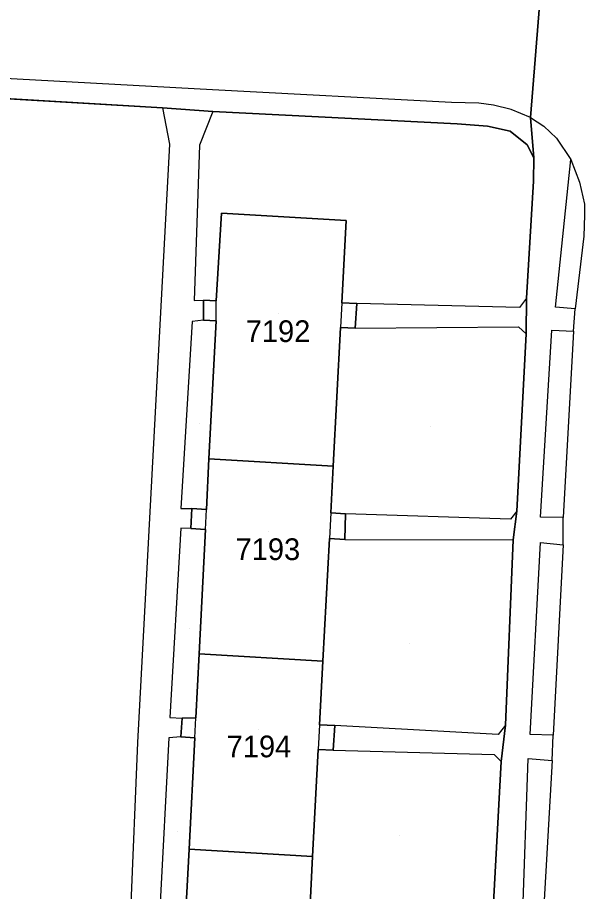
# Model space of a CAD drawing. Extents: x -266199 to -261993, y -1239047 to -1235108.
# Drawn here: x -263572.7 to -263520.5, y -1236545.7 to -1236465.2 of the extents above; entities that cross this region are included whole.
import ezdxf

# ---------------------------------------------------------------- set-up
doc = ezdxf.new("R2010")
doc.units = 0
for name, color, linetype in [('body_kn', 7, 'Continuous'), ('kladpar_druhypozemkov', 7, 'Continuous'), ('kladpar_hranice', 7, 'Continuous'), ('kladpar_parcelnecisla', 7, 'Continuous'), ('kladpar_plochy', 7, 'Continuous'), ('zappar_hrandruhpozemk', 7, 'Continuous')]:
    doc.layers.add(name, color=color, linetype=linetype)

msp = doc.modelspace()

# ---------------------------------------------------------------- linework, layer by layer
at = {"layer": 'body_kn'}
for p, q in [((-263554.7, -1236471.84), (-263554.7, -1236471.84)), ((-263532.7, -1236473.03), (-263532.7, -1236473.03)), ((-263530.18, -1236473.08), (-263530.18, -1236473.08)), ((-263528.83, -1236473.27), (-263528.83, -1236473.27)), ((-263559.32, -1236473.51), (-263559.32, -1236473.51)), ((-263559.32, -1236473.51), (-263559.32, -1236473.51)), ((-263554.68, -1236473.85), (-263554.68, -1236473.85)), ((-263554.68, -1236473.85), (-263554.68, -1236473.85)), ((-263527.21, -1236473.67), (-263527.21, -1236473.67)), ((-263532.17, -1236474.97), (-263532.17, -1236474.97)), ((-263525.44, -1236474.41), (-263525.44, -1236474.41)), ((-263525.44, -1236474.41), (-263525.44, -1236474.41)), ((-263529.4, -1236475.19), (-263529.4, -1236475.19)), ((-263527.31, -1236475.67), (-263527.31, -1236475.67)), ((-263524.21, -1236475.2), (-263524.21, -1236475.2)), ((-263523.05, -1236476.29), (-263523.05, -1236476.29)), ((-263558.68, -1236476.85), (-263558.68, -1236476.85)), ((-263555.89, -1236476.96), (-263555.89, -1236476.96)), ((-263525.75, -1236476.92), (-263525.75, -1236476.92)), ((-263525.13, -1236478.12), (-263525.13, -1236478.12)), ((-263521.73, -1236478.28), (-263521.73, -1236478.28)), ((-263525.16, -1236480.27), (-263525.16, -1236480.27)), ((-263520.93, -1236480.35), (-263520.93, -1236480.35)), ((-263520.46, -1236482.39), (-263520.46, -1236482.39)), ((-263553.87, -1236483.21), (-263553.87, -1236483.21)), ((-263542.4, -1236483.89), (-263542.4, -1236483.89)), ((-263520.47, -1236483.41), (-263520.47, -1236483.41)), ((-263520.51, -1236485.34), (-263520.51, -1236485.34)), ((-263525.8, -1236491.06), (-263525.8, -1236491.06)), ((-263525.8, -1236491.06), (-263525.8, -1236491.06)), ((-263556.4, -1236491.26), (-263556.4, -1236491.26)), ((-263555.53, -1236491.22), (-263555.53, -1236491.22)), ((-263554.36, -1236491.3), (-263554.36, -1236491.3)), ((-263542.8, -1236491.47), (-263542.8, -1236491.47)), ((-263542.8, -1236491.47), (-263542.8, -1236491.47)), ((-263541.41, -1236491.55), (-263541.41, -1236491.55)), ((-263526.45, -1236491.9), (-263526.45, -1236491.9)), ((-263523.13, -1236491.89), (-263523.13, -1236491.89)), ((-263521.31, -1236492.02), (-263521.31, -1236492.02)), ((-263521.31, -1236492.02), (-263521.31, -1236492.02)), ((-263556.59, -1236493.21), (-263556.59, -1236493.21)), ((-263555.54, -1236493.07), (-263555.54, -1236493.07)), ((-263555.54, -1236493.07), (-263555.54, -1236493.07)), ((-263554.38, -1236493.14), (-263554.38, -1236493.14)), ((-263554.38, -1236493.14), (-263554.38, -1236493.14)), ((-263542.92, -1236493.74), (-263542.92, -1236493.74)), ((-263541.57, -1236493.82), (-263541.57, -1236493.82)), ((-263541.57, -1236493.82), (-263541.57, -1236493.82)), ((-263526.53, -1236493.7), (-263526.53, -1236493.7)), ((-263525.84, -1236494.32), (-263525.84, -1236494.32)), ((-263523.46, -1236494), (-263523.46, -1236494)), ((-263521.48, -1236494.09), (-263521.48, -1236494.09)), ((-263521.48, -1236494.09), (-263521.48, -1236494.09)), ((-263555.03, -1236505.86), (-263555.03, -1236505.86)), ((-263555.03, -1236505.86), (-263555.03, -1236505.86)), ((-263543.6, -1236506.54), (-263543.6, -1236506.54)), ((-263543.6, -1236506.54), (-263543.6, -1236506.54)), ((-263557.63, -1236510.42), (-263557.63, -1236510.42)), ((-263556.61, -1236510.44), (-263556.61, -1236510.44)), ((-263555.26, -1236510.51), (-263555.26, -1236510.51)), ((-263543.82, -1236510.84), (-263543.82, -1236510.84)), ((-263543.82, -1236510.84), (-263543.82, -1236510.84)), ((-263542.45, -1236510.92), (-263542.45, -1236510.92)), ((-263526.69, -1236510.66), (-263526.69, -1236510.66)), ((-263526.69, -1236510.66), (-263526.69, -1236510.66)), ((-263524.51, -1236511.23), (-263524.51, -1236511.23)), ((-263522.41, -1236511.25), (-263522.41, -1236511.25)), ((-263522.41, -1236511.25), (-263522.41, -1236511.25)), ((-263527.26, -1236511.42), (-263527.26, -1236511.42)), ((-263557.63, -1236512.23), (-263557.63, -1236512.23)), ((-263556.71, -1236512.27), (-263556.71, -1236512.27)), ((-263556.71, -1236512.27), (-263556.71, -1236512.27)), ((-263555.36, -1236512.35), (-263555.36, -1236512.35)), ((-263555.36, -1236512.35), (-263555.36, -1236512.35)), ((-263543.95, -1236513.19), (-263543.95, -1236513.19)), ((-263542.53, -1236513.27), (-263542.53, -1236513.27)), ((-263542.53, -1236513.27), (-263542.53, -1236513.27)), ((-263527.03, -1236513.3), (-263527.03, -1236513.3)), ((-263524.52, -1236513.57), (-263524.52, -1236513.57)), ((-263522.41, -1236513.79), (-263522.41, -1236513.79)), ((-263522.41, -1236513.79), (-263522.41, -1236513.79)), ((-263555.94, -1236523.83), (-263555.94, -1236523.83)), ((-263555.94, -1236523.83), (-263555.94, -1236523.83)), ((-263544.54, -1236524.51), (-263544.54, -1236524.51)), ((-263544.54, -1236524.51), (-263544.54, -1236524.51)), ((-263558.65, -1236529.69), (-263558.65, -1236529.69)), ((-263557.49, -1236529.76), (-263557.49, -1236529.76)), ((-263556.24, -1236529.73), (-263556.24, -1236529.73)), ((-263544.85, -1236530.35), (-263544.85, -1236530.35)), ((-263544.85, -1236530.35), (-263544.85, -1236530.35)), ((-263543.43, -1236530.43), (-263543.43, -1236530.43)), ((-263527.74, -1236530.38), (-263527.74, -1236530.38)), ((-263527.74, -1236530.38), (-263527.74, -1236530.38)), ((-263528.4, -1236531.25), (-263528.4, -1236531.25)), ((-263525.47, -1236531.25), (-263525.47, -1236531.25)), ((-263525.47, -1236531.25), (-263525.47, -1236531.25)), ((-263523.35, -1236531.31), (-263523.35, -1236531.31)), ((-263561.61, -1236532), (-263561.61, -1236532)), ((-263558.72, -1236531.55), (-263558.72, -1236531.55)), ((-263557.61, -1236531.48), (-263557.61, -1236531.48)), ((-263557.61, -1236531.48), (-263557.61, -1236531.48)), ((-263556.34, -1236531.56), (-263556.34, -1236531.56)), ((-263556.34, -1236531.56), (-263556.34, -1236531.56)), ((-263544.97, -1236532.62), (-263544.97, -1236532.62)), ((-263543.6, -1236532.7), (-263543.6, -1236532.7)), ((-263543.6, -1236532.7), (-263543.6, -1236532.7)), ((-263528.77, -1236533.09), (-263528.77, -1236533.09)), ((-263528.13, -1236533.75), (-263528.13, -1236533.75)), ((-263525.66, -1236533.47), (-263525.66, -1236533.47)), ((-263523.45, -1236533.66), (-263523.45, -1236533.66)), ((-263523.45, -1236533.66), (-263523.45, -1236533.66)), ((-263556.86, -1236541.81), (-263556.86, -1236541.81)), ((-263556.86, -1236541.81), (-263556.86, -1236541.81)), ((-263545.49, -1236542.49), (-263545.49, -1236542.49)), ((-263545.49, -1236542.49), (-263545.49, -1236542.49))]:
    msp.add_line(p, q, dxfattribs=at)
at = {"layer": 'kladpar_druhypozemkov'}
for p, q in [((-263548.62, -1236492.49), (-263548.62, -1236492.49)), ((-263555.94, -1236502.6), (-263555.94, -1236502.6)), ((-263534.6, -1236502.83), (-263534.6, -1236502.83)), ((-263549.54, -1236512.58), (-263549.54, -1236512.58)), ((-263556.83, -1236521.49), (-263556.83, -1236521.49)), ((-263536.6, -1236522.83), (-263536.6, -1236522.83)), ((-263550.46, -1236530.75), (-263550.46, -1236530.75)), ((-263557.94, -1236540.16), (-263557.94, -1236540.16)), ((-263537.49, -1236540.6), (-263537.49, -1236540.6))]:
    msp.add_line(p, q, dxfattribs=at)
at = {"layer": 'kladpar_hranice'}
for p, q in [((-263543.6, -1236506.54), (-263555.03, -1236505.86)), ((-263555.03, -1236505.86), (-263543.6, -1236506.54)), ((-263544.54, -1236524.51), (-263555.94, -1236523.83)), ((-263555.94, -1236523.83), (-263544.54, -1236524.51)), ((-263545.49, -1236542.49), (-263556.86, -1236541.81)), ((-263556.86, -1236541.81), (-263545.49, -1236542.49))]:
    msp.add_line(p, q, dxfattribs=at)
for points in [[(-263524.5, -1236462.92), (-263525.44, -1236474.41), (-263525.13, -1236478.12), (-263525.75, -1236476.92), (-263527.31, -1236475.67), (-263529.4, -1236475.19), (-263532.17, -1236474.97), (-263554.68, -1236473.85), (-263559.32, -1236473.51), (-263582.09, -1236472.17), (-263592.26, -1236472.04), (-263615.33, -1236470.89), (-263641.09, -1236468.33), (-263642.36, -1236469.45), (-263645.5, -1236474.26), (-263647.44, -1236475.73), (-263651.91, -1236482.11), (-263652.12, -1236482.01), (-263655.84, -1236479.78), (-263656.07, -1236479.6), (-263653.26, -1236475.65), (-263655, -1236473.5)], [(-263533.65, -1236606.02), (-263529.92, -1236600.16), (-263530.29, -1236589.16), (-263530.33, -1236586.15), (-263530.13, -1236569.9), (-263530.01, -1236566.7), (-263529.07, -1236551.16), (-263528.91, -1236547.91), (-263528.13, -1236533.75), (-263527.74, -1236530.38), (-263527.03, -1236513.3), (-263526.69, -1236510.66), (-263525.84, -1236494.32), (-263525.8, -1236491.06), (-263525.16, -1236480.27), (-263525.13, -1236478.12), (-263525.44, -1236474.41), (-263524.5, -1236462.92)], [(-263645.5, -1236474.26), (-263642.36, -1236469.45), (-263641.09, -1236468.33), (-263615.33, -1236470.89), (-263592.26, -1236472.04), (-263582.09, -1236472.17), (-263559.32, -1236473.51), (-263554.68, -1236473.85), (-263532.17, -1236474.97), (-263529.4, -1236475.19), (-263527.31, -1236475.67), (-263525.75, -1236476.92), (-263525.13, -1236478.12), (-263525.16, -1236480.27), (-263525.8, -1236491.06), (-263525.84, -1236494.32), (-263526.69, -1236510.66), (-263527.03, -1236513.3), (-263527.74, -1236530.38), (-263528.13, -1236533.75), (-263528.91, -1236547.91)], [(-263555.03, -1236505.86), (-263554.38, -1236493.14), (-263555.54, -1236493.07), (-263555.53, -1236491.22), (-263554.36, -1236491.3), (-263553.87, -1236483.21), (-263542.4, -1236483.89), (-263542.8, -1236491.47), (-263541.41, -1236491.55), (-263541.57, -1236493.82), (-263542.92, -1236493.74), (-263543.6, -1236506.54)], [(-263545.76, -1236547.55), (-263545.49, -1236542.49), (-263544.97, -1236532.62), (-263543.6, -1236532.7), (-263543.43, -1236530.43), (-263544.85, -1236530.35), (-263544.54, -1236524.51), (-263543.95, -1236513.19), (-263542.53, -1236513.27), (-263542.45, -1236510.92), (-263543.82, -1236510.84), (-263543.6, -1236506.54), (-263542.92, -1236493.74), (-263541.57, -1236493.82), (-263541.41, -1236491.55), (-263542.8, -1236491.47), (-263542.4, -1236483.89), (-263553.87, -1236483.21), (-263554.36, -1236491.3), (-263555.53, -1236491.22), (-263555.54, -1236493.07), (-263554.38, -1236493.14)], [(-263554.38, -1236493.14), (-263555.03, -1236505.86), (-263555.26, -1236510.51), (-263556.61, -1236510.44), (-263556.71, -1236512.27), (-263555.36, -1236512.35), (-263555.94, -1236523.83), (-263556.24, -1236529.73), (-263557.49, -1236529.76), (-263557.61, -1236531.48), (-263556.34, -1236531.56), (-263556.86, -1236541.81), (-263557.15, -1236547.51)], [(-263555.94, -1236523.83), (-263555.36, -1236512.35), (-263556.71, -1236512.27), (-263556.61, -1236510.44), (-263555.26, -1236510.51), (-263555.03, -1236505.86)], [(-263543.6, -1236506.54), (-263543.82, -1236510.84), (-263542.45, -1236510.92), (-263542.53, -1236513.27), (-263543.95, -1236513.19), (-263544.54, -1236524.51)], [(-263556.86, -1236541.81), (-263556.34, -1236531.56), (-263557.61, -1236531.48), (-263557.49, -1236529.76), (-263556.24, -1236529.73), (-263555.94, -1236523.83)], [(-263544.54, -1236524.51), (-263544.85, -1236530.35), (-263543.43, -1236530.43), (-263543.6, -1236532.7), (-263544.97, -1236532.62), (-263545.49, -1236542.49)], [(-263557.78, -1236559.79), (-263557.24, -1236549.33), (-263558.86, -1236549.24), (-263558.81, -1236547.41), (-263557.15, -1236547.51), (-263556.86, -1236541.81)], [(-263545.49, -1236542.49), (-263545.76, -1236547.55), (-263544.54, -1236547.62), (-263544.59, -1236549.95), (-263545.88, -1236549.87), (-263546.44, -1236560.46)]]:
    msp.add_lwpolyline(points, dxfattribs=at)
at = {"layer": 'kladpar_plochy'}
for p, q in [((-263582.09, -1236472.17), (-263559.32, -1236473.51)), ((-263559.32, -1236473.51), (-263554.68, -1236473.85)), ((-263554.68, -1236473.85), (-263532.17, -1236474.97)), ((-263532.17, -1236474.97), (-263529.4, -1236475.19)), ((-263529.4, -1236475.19), (-263527.31, -1236475.67)), ((-263527.31, -1236475.67), (-263525.75, -1236476.92)), ((-263525.75, -1236476.92), (-263525.13, -1236478.12)), ((-263525.13, -1236478.12), (-263525.16, -1236480.27)), ((-263525.16, -1236480.27), (-263525.8, -1236491.06)), ((-263553.87, -1236483.21), (-263554.36, -1236491.3)), ((-263542.4, -1236483.89), (-263553.87, -1236483.21)), ((-263542.8, -1236491.47), (-263542.4, -1236483.89)), ((-263525.8, -1236491.06), (-263525.84, -1236494.32)), ((-263555.53, -1236491.22), (-263555.54, -1236493.07)), ((-263554.36, -1236491.3), (-263555.53, -1236491.22)), ((-263541.41, -1236491.55), (-263542.8, -1236491.47)), ((-263541.57, -1236493.82), (-263541.41, -1236491.55)), ((-263555.54, -1236493.07), (-263554.38, -1236493.14)), ((-263554.38, -1236493.14), (-263555.03, -1236505.86)), ((-263543.6, -1236506.54), (-263542.92, -1236493.74)), ((-263542.92, -1236493.74), (-263541.57, -1236493.82)), ((-263525.84, -1236494.32), (-263526.69, -1236510.66)), ((-263555.03, -1236505.86), (-263555.26, -1236510.51)), ((-263543.82, -1236510.84), (-263543.6, -1236506.54)), ((-263556.61, -1236510.44), (-263556.71, -1236512.27)), ((-263555.26, -1236510.51), (-263556.61, -1236510.44)), ((-263542.45, -1236510.92), (-263543.82, -1236510.84)), ((-263542.53, -1236513.27), (-263542.45, -1236510.92)), ((-263526.69, -1236510.66), (-263527.03, -1236513.3)), ((-263556.71, -1236512.27), (-263555.36, -1236512.35)), ((-263555.36, -1236512.35), (-263555.94, -1236523.83)), ((-263544.54, -1236524.51), (-263543.95, -1236513.19)), ((-263543.95, -1236513.19), (-263542.53, -1236513.27)), ((-263527.03, -1236513.3), (-263527.74, -1236530.38)), ((-263555.94, -1236523.83), (-263556.24, -1236529.73)), ((-263544.85, -1236530.35), (-263544.54, -1236524.51)), ((-263557.49, -1236529.76), (-263557.61, -1236531.48)), ((-263556.24, -1236529.73), (-263557.49, -1236529.76)), ((-263543.43, -1236530.43), (-263544.85, -1236530.35)), ((-263543.6, -1236532.7), (-263543.43, -1236530.43)), ((-263527.74, -1236530.38), (-263528.13, -1236533.75)), ((-263557.61, -1236531.48), (-263556.34, -1236531.56)), ((-263556.34, -1236531.56), (-263556.86, -1236541.81)), ((-263545.49, -1236542.49), (-263544.97, -1236532.62)), ((-263544.97, -1236532.62), (-263543.6, -1236532.7)), ((-263528.13, -1236533.75), (-263528.91, -1236547.91)), ((-263556.86, -1236541.81), (-263557.15, -1236547.51)), ((-263545.76, -1236547.55), (-263545.49, -1236542.49))]:
    msp.add_line(p, q, dxfattribs=at)
for points in [[(-263524.5, -1236462.92), (-263525.44, -1236474.41), (-263525.13, -1236478.12), (-263525.75, -1236476.92), (-263527.31, -1236475.67), (-263529.4, -1236475.19), (-263532.17, -1236474.97), (-263554.68, -1236473.85), (-263559.32, -1236473.51), (-263582.09, -1236472.17), (-263592.26, -1236472.04), (-263615.33, -1236470.89), (-263641.09, -1236468.33), (-263642.36, -1236469.45), (-263645.5, -1236474.26), (-263647.44, -1236475.73), (-263651.91, -1236482.11)], [(-263533.65, -1236606.02), (-263529.92, -1236600.16), (-263530.29, -1236589.16), (-263530.33, -1236586.15), (-263530.13, -1236569.9), (-263530.01, -1236566.7), (-263529.07, -1236551.16), (-263528.91, -1236547.91), (-263528.13, -1236533.75), (-263527.74, -1236530.38), (-263527.03, -1236513.3), (-263526.69, -1236510.66), (-263525.84, -1236494.32), (-263525.8, -1236491.06), (-263525.16, -1236480.27), (-263525.13, -1236478.12), (-263525.44, -1236474.41), (-263524.5, -1236462.92)]]:
    msp.add_lwpolyline(points, dxfattribs=at)
for points in [[(-263555.03, -1236505.86), (-263554.38, -1236493.14), (-263555.54, -1236493.07), (-263555.53, -1236491.22), (-263554.36, -1236491.3), (-263553.87, -1236483.21), (-263542.4, -1236483.89), (-263542.8, -1236491.47), (-263541.41, -1236491.55), (-263541.57, -1236493.82), (-263542.92, -1236493.74), (-263543.6, -1236506.54)], [(-263555.94, -1236523.83), (-263555.36, -1236512.35), (-263556.71, -1236512.27), (-263556.61, -1236510.44), (-263555.26, -1236510.51), (-263555.03, -1236505.86), (-263543.6, -1236506.54), (-263543.82, -1236510.84), (-263542.45, -1236510.92), (-263542.53, -1236513.27), (-263543.95, -1236513.19), (-263544.54, -1236524.51)], [(-263556.86, -1236541.81), (-263556.34, -1236531.56), (-263557.61, -1236531.48), (-263557.49, -1236529.76), (-263556.24, -1236529.73), (-263555.94, -1236523.83), (-263544.54, -1236524.51), (-263544.85, -1236530.35), (-263543.43, -1236530.43), (-263543.6, -1236532.7), (-263544.97, -1236532.62), (-263545.49, -1236542.49)], [(-263557.78, -1236559.79), (-263557.24, -1236549.33), (-263558.86, -1236549.24), (-263558.81, -1236547.41), (-263557.15, -1236547.51), (-263556.86, -1236541.81), (-263545.49, -1236542.49), (-263545.76, -1236547.55), (-263544.54, -1236547.62), (-263544.59, -1236549.95), (-263545.88, -1236549.87), (-263546.44, -1236560.46)]]:
    msp.add_lwpolyline(points, close=True, dxfattribs=at)
at = {"layer": 'zappar_hrandruhpozemk'}
for p, q in [((-263532.7, -1236473.03), (-263554.7, -1236471.84)), ((-263554.68, -1236473.85), (-263555.89, -1236476.96)), ((-263555.89, -1236476.96), (-263556.4, -1236491.26)), ((-263520.51, -1236485.34), (-263521.31, -1236492.02)), ((-263525.8, -1236491.06), (-263526.45, -1236491.9)), ((-263556.4, -1236491.26), (-263555.53, -1236491.22)), ((-263554.38, -1236493.14), (-263554.36, -1236491.3)), ((-263542.8, -1236491.47), (-263542.92, -1236493.74)), ((-263526.45, -1236491.9), (-263541.41, -1236491.55)), ((-263521.48, -1236494.09), (-263521.31, -1236492.02)), ((-263556.59, -1236493.21), (-263557.63, -1236510.42)), ((-263555.54, -1236493.07), (-263556.59, -1236493.21)), ((-263541.57, -1236493.82), (-263526.53, -1236493.7)), ((-263526.53, -1236493.7), (-263525.84, -1236494.32)), ((-263521.48, -1236494.09), (-263522.41, -1236511.25)), ((-263557.63, -1236510.42), (-263556.61, -1236510.44)), ((-263555.36, -1236512.35), (-263555.26, -1236510.51)), ((-263543.82, -1236510.84), (-263543.95, -1236513.19)), ((-263527.26, -1236511.42), (-263542.45, -1236510.92)), ((-263526.69, -1236510.66), (-263527.26, -1236511.42)), ((-263522.41, -1236513.79), (-263522.41, -1236511.25)), ((-263557.63, -1236512.23), (-263558.65, -1236529.69)), ((-263556.71, -1236512.27), (-263557.63, -1236512.23)), ((-263542.53, -1236513.27), (-263527.03, -1236513.3)), ((-263522.41, -1236513.79), (-263523.35, -1236531.31)), ((-263558.65, -1236529.69), (-263557.49, -1236529.76)), ((-263556.34, -1236531.56), (-263556.24, -1236529.73)), ((-263544.85, -1236530.35), (-263544.97, -1236532.62)), ((-263528.4, -1236531.25), (-263543.43, -1236530.43)), ((-263527.74, -1236530.38), (-263528.4, -1236531.25)), ((-263561.61, -1236532), (-263563.87, -1236587.67)), ((-263558.72, -1236531.55), (-263559.56, -1236547.35)), ((-263557.61, -1236531.48), (-263558.72, -1236531.55)), ((-263543.6, -1236532.7), (-263528.77, -1236533.09)), ((-263528.77, -1236533.09), (-263528.13, -1236533.75)), ((-263523.45, -1236533.66), (-263524.3, -1236548.58))]:
    msp.add_line(p, q, dxfattribs=at)
for points in [[(-263554.7, -1236471.84), (-263576.66, -1236470.66), (-263578.23, -1236470.74), (-263580.29, -1236471.25), (-263582.09, -1236472.17)], [(-263525.44, -1236474.41), (-263527.21, -1236473.67), (-263528.83, -1236473.27), (-263530.18, -1236473.08), (-263532.7, -1236473.03)], [(-263559.32, -1236473.51), (-263558.68, -1236476.85), (-263561.61, -1236532)], [(-263525.44, -1236474.41), (-263524.21, -1236475.2), (-263523.05, -1236476.29), (-263521.73, -1236478.28)], [(-263521.31, -1236492.02), (-263523.13, -1236491.89), (-263521.73, -1236478.28), (-263520.93, -1236480.35), (-263520.46, -1236482.39), (-263520.47, -1236483.41), (-263520.51, -1236485.34)], [(-263522.41, -1236511.25), (-263524.51, -1236511.23), (-263523.46, -1236494), (-263521.48, -1236494.09)], [(-263525.47, -1236531.25), (-263524.52, -1236513.57), (-263522.41, -1236513.79)], [(-263523.45, -1236533.66), (-263523.35, -1236531.31), (-263525.47, -1236531.25)], [(-263526.18, -1236548.44), (-263525.66, -1236533.47), (-263523.45, -1236533.66)]]:
    msp.add_lwpolyline(points, dxfattribs=at)

# ---------------------------------------------------------------- texts
at = {"layer": 'kladpar_parcelnecisla'}
for s, p in [('7192', (-263551.65, -1236495.09)), ('7193', (-263552.586, -1236515.18)), ('7194', (-263553.403, -1236533.35))]:
    msp.add_text(s, height=2, dxfattribs=at).set_placement(p)

doc.saveas('drawing.dxf')
